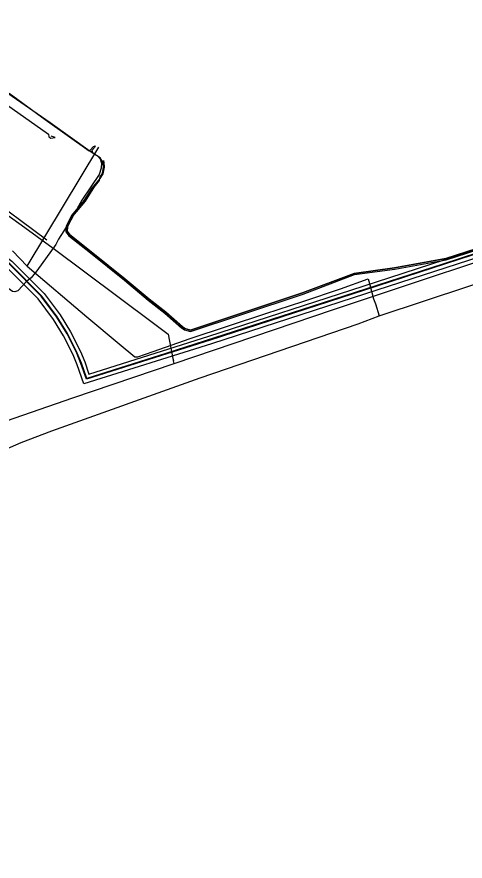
# Model space of a CAD drawing. Extents: x -598233 to -596890, y -1157848 to -1156431.
# Drawn here: x -597477.2 to -597410, y -1156929.9 to -1156803.5 of the extents above; entities that cross this region are included whole.
import ezdxf

# ---------------------------------------------------------------- set-up
doc = ezdxf.new("R2010")
doc.units = 0
for name, color, linetype in [('Vrstva 1', 7, 'Continuous'), ('Vrstva 13', 7, 'Continuous'), ('Vrstva 19', 7, 'Continuous'), ('Vrstva 25', 7, 'Continuous'), ('Vrstva 26', 7, 'Continuous'), ('Vrstva 42', 7, 'Continuous'), ('Vrstva 44', 7, 'Continuous'), ('Vrstva 55', 7, 'Continuous'), ('Vrstva 58', 7, 'Continuous')]:
    doc.layers.add(name, color=color, linetype=linetype)

msp = doc.modelspace()

# ---------------------------------------------------------------- linework, layer by layer
at = {"layer": 'Vrstva 1'}
msp.add_lwpolyline([(-597485.46, -1156829.97), (-597482.27, -1156829.81), (-597472.7, -1156836.88)], dxfattribs=at)
at = {"layer": 'Vrstva 13'}
msp.add_line((-597453.62, -1156855.38), (-597453.72, -1156854.99), dxfattribs=at)
for points in [[(-597453.62, -1156855.38), (-597429.71, -1156847.3), (-597395.5, -1156835.96), (-597394.76, -1156835.7), (-597394.62, -1156835.63), (-597394.48, -1156835.56), (-597389.78, -1156832.21), (-597389.63, -1156832.08), (-597389.5, -1156831.96), (-597383.03, -1156822.99), (-597376.16, -1156813.06), (-597366.27, -1156797.84), (-597359.89, -1156787.52), (-597358.09, -1156784.67), (-597357.63, -1156783.98), (-597357.48, -1156783.86), (-597357.29, -1156783.73), (-597349.49, -1156780.63), (-597346.5, -1156779.44)], [(-597521.27, -1156802.29), (-597517.51, -1156805.05), (-597514.75, -1156807.05), (-597513.83, -1156807.69), (-597508.34, -1156811.69), (-597495.04, -1156821.34), (-597490.79, -1156824.43), (-597488.41, -1156826.18), (-597482.79, -1156830.21), (-597481.39, -1156831.21), (-597476.54, -1156834.64), (-597471.76, -1156838.15), (-597467.02, -1156841.68), (-597456.73, -1156849.38), (-597454.49, -1156851.03), (-597453.8, -1156854.64), (-597453.72, -1156854.99)], [(-597542.83, -1156896.56), (-597538.61, -1156894.41), (-597538.4, -1156894.3), (-597538.21, -1156894.19), (-597527.5, -1156888.55), (-597513.87, -1156881.37), (-597513.26, -1156881.05), (-597485.46, -1156866.4), (-597484.76, -1156866.08), (-597484.59, -1156866.01), (-597484.44, -1156865.95), (-597481.43, -1156864.93), (-597478.72, -1156864.01), (-597468.8, -1156860.52), (-597453.62, -1156855.38)]]:
    msp.add_lwpolyline(points, dxfattribs=at)
at = {"layer": 'Vrstva 19'}
for points in [[(-597475.67, -1156840.81), (-597464.92, -1156823.04)], [(-597477.84, -1156838.54), (-597475.67, -1156840.81), (-597466.71, -1156848.44), (-597461.87, -1156852.45), (-597459.51, -1156854.41), (-597459.07, -1156854.41), (-597456.78, -1156853.59), (-597451.19, -1156851.66), (-597439.88, -1156847.93), (-597434.3, -1156846.12), (-597428.66, -1156844.24), (-597424.54, -1156842.73), (-597424.35, -1156843.44), (-597423.71, -1156845.7), (-597423.41, -1156846.49), (-597422.87, -1156848.29)], [(-597604.52, -1156929.9), (-597589.51, -1156924.13), (-597583.87, -1156921.72), (-597583.52, -1156921.52), (-597578.38, -1156918.96), (-597567.93, -1156912.7), (-597557.6, -1156906.71), (-597549.49, -1156903.16), (-597531.57, -1156893.81), (-597531.39, -1156893.72), (-597530.7, -1156893.37), (-597525.62, -1156890.94), (-597525.12, -1156890.69), (-597524.81, -1156890.54), (-597513.9, -1156885.31), (-597495.98, -1156876.55), (-597481.04, -1156869.19), (-597476.52, -1156867.24), (-597471.95, -1156865.46), (-597449.72, -1156857.53), (-597426.05, -1156849.47), (-597422.87, -1156848.29), (-597402.78, -1156841.65)]]:
    msp.add_lwpolyline(points, dxfattribs=at)
at = {"layer": 'Vrstva 25'}
msp.add_lwpolyline([(-597402.77, -1156837.17), (-597425.1, -1156844.41), (-597448.21, -1156851.89), (-597466.76, -1156857.73), (-597467.58, -1156855.38), (-597468.2, -1156853.88), (-597469.67, -1156850.95), (-597471.21, -1156848.47), (-597473.53, -1156845.34), (-597478.31, -1156840.55), (-597481.61, -1156838.12)], dxfattribs=at)
at = {"layer": 'Vrstva 26'}
for points in [[(-597481.25, -1156837.64), (-597477.92, -1156840.09), (-597473.08, -1156844.95), (-597470.72, -1156848.13), (-597469.14, -1156850.66), (-597467.65, -1156853.63), (-597467.02, -1156855.17), (-597466.38, -1156856.98), (-597448.4, -1156851.32), (-597425.29, -1156843.83), (-597402.97, -1156836.6)], [(-597402.57, -1156837.73), (-597424.92, -1156844.98), (-597448.03, -1156852.46), (-597467.13, -1156858.47), (-597468.14, -1156855.6), (-597468.75, -1156854.12), (-597470.19, -1156851.25), (-597471.71, -1156848.8), (-597473.99, -1156845.74), (-597478.7, -1156841.01), (-597481.96, -1156838.6)]]:
    msp.add_lwpolyline(points, dxfattribs=at)
at = {"layer": 'Vrstva 42'}
for points in [[(-597466.71, -1156857.63), (-597467.51, -1156855.36), (-597468.13, -1156853.85), (-597469.6, -1156850.91), (-597471.15, -1156848.42), (-597473.47, -1156845.3), (-597478.26, -1156840.49), (-597480.79, -1156838.62), (-597482.51, -1156837.5), (-597482.94, -1156837.15), (-597483.35, -1156837.12), (-597483.66, -1156837.34), (-597484.68, -1156838.86), (-597484.75, -1156838.91), (-597484.92, -1156838.91), (-597493.01, -1156832.89), (-597503.05, -1156825.39), (-597516.22, -1156815.61), (-597540.24, -1156797.88), (-597551.7, -1156789.52), (-597576.08, -1156771.63), (-597580.61, -1156768.3), (-597603.52, -1156751.29)], [(-597478.34, -1156814.94), (-597472.97, -1156818.89), (-597466.35, -1156823.55), (-597466.19, -1156823.48), (-597465.68, -1156822.92), (-597465.47, -1156822.84), (-597465.53, -1156823.06), (-597465.94, -1156823.51), (-597465.87, -1156823.83), (-597465.12, -1156824.33), (-597464.69, -1156824.79), (-597464.48, -1156825.41), (-597464.54, -1156826.18), (-597464.85, -1156827.12), (-597467.44, -1156830.93)], [(-597467.44, -1156830.93), (-597469.02, -1156833.73), (-597470.95, -1156836.8), (-597471.34, -1156837.61), (-597474.22, -1156841.51), (-597475.07, -1156842.57), (-597475.68, -1156843.06), (-597477.03, -1156844.51), (-597477.49, -1156844.67), (-597477.83, -1156844.62), (-597484.52, -1156839.95), (-597484.85, -1156839.54), (-597485.41, -1156837.41), (-597485.94, -1156836.82), (-597494.36, -1156830.49), (-597495.66, -1156829.82), (-597496.74, -1156829.43), (-597499.63, -1156829.71), (-597500.4, -1156830.02), (-597502.31, -1156831.71), (-597502.35, -1156832.18), (-597502.28, -1156832.31)], [(-597402.8, -1156837.09), (-597413.35, -1156840.51), (-597434.52, -1156847.37), (-597454.86, -1156853.89), (-597466.71, -1156857.63)]]:
    msp.add_lwpolyline(points, dxfattribs=at)
at = {"layer": 'Vrstva 44'}
for p, q in [((-597464.14, -1156825.38), (-597464.43, -1156824.99)), ((-597464.21, -1156825), (-597464.14, -1156825.38)), ((-597464.14, -1156825.38), (-597464.08, -1156826)), ((-597464.28, -1156827), (-597464.75, -1156827.72)), ((-597464.08, -1156826), (-597464.28, -1156827)), ((-597464.75, -1156827.72), (-597465.3, -1156828.57))]:
    msp.add_line(p, q, dxfattribs=at)
for points in [[(-597465.79, -1156829.26), (-597464.78, -1156827.99), (-597464.7, -1156827.47), (-597464.37, -1156826.96), (-597464.18, -1156826), (-597464.24, -1156825.41), (-597464.43, -1156824.99), (-597464.7, -1156824.63), (-597466.19, -1156823.67), (-597472.2, -1156819.36), (-597478.55, -1156814.99), (-597480.14, -1156813.91), (-597492.36, -1156805.1), (-597493.83, -1156804.15), (-597499.87, -1156799.78)], [(-597408.24, -1156838.21), (-597412.87, -1156839.7), (-597420.58, -1156841.06), (-597426.64, -1156841.91), (-597434.35, -1156844.82), (-597443.52, -1156847.89), (-597451.15, -1156850.41), (-597452, -1156850.17), (-597452.38, -1156849.93), (-597454.86, -1156847.74), (-597457.37, -1156845.78), (-597460.94, -1156842.76), (-597466.04, -1156838.7), (-597469.24, -1156836.16), (-597469.64, -1156835.61), (-597469.62, -1156834.96), (-597468.83, -1156833.34), (-597466.96, -1156831.09), (-597465.79, -1156829.26)]]:
    msp.add_lwpolyline(points, dxfattribs=at)
at = {"layer": 'Vrstva 55'}
msp.add_lwpolyline([(-597492.9, -1156806.65), (-597493.21, -1156806.32), (-597493.25, -1156806.82), (-597492.92, -1156807.02), (-597492.49, -1156806.94), (-597483.36, -1156813.38), (-597480.48, -1156815.41), (-597472.46, -1156821.06), (-597472.41, -1156821.46), (-597472.11, -1156821.68), (-597471.46, -1156821.55), (-597472.05, -1156821.35)], dxfattribs=at)
at = {"layer": 'Vrstva 58'}
for points in [[(-597466.04, -1156838.7), (-597460.94, -1156842.76), (-597457.37, -1156845.78), (-597454.86, -1156847.74), (-597452.38, -1156849.93), (-597452, -1156850.17), (-597451.15, -1156850.41), (-597443.52, -1156847.89), (-597434.35, -1156844.82), (-597426.64, -1156841.91), (-597420.58, -1156841.06), (-597412.87, -1156839.7), (-597408.24, -1156838.21), (-597403.58, -1156836.15), (-597397.62, -1156832.96), (-597391.56, -1156827.12), (-597386.63, -1156821.64), (-597385.47, -1156819.98), (-597383.57, -1156817.68), (-597383.06, -1156816.93)], [(-597385.47, -1156819.98), (-597386.63, -1156821.64), (-597391.56, -1156827.12), (-597397.62, -1156832.96), (-597403.58, -1156836.15), (-597408.24, -1156838.21), (-597412.87, -1156839.7), (-597420.58, -1156841.06), (-597426.64, -1156841.91), (-597434.35, -1156844.82), (-597443.52, -1156847.89), (-597451.15, -1156850.41), (-597452, -1156850.17), (-597452.38, -1156849.93), (-597454.86, -1156847.74), (-597457.37, -1156845.78), (-597460.94, -1156842.76), (-597466.04, -1156838.7)], [(-597464.97, -1156827.97), (-597465.96, -1156829.15), (-597467.12, -1156830.97), (-597469, -1156833.23), (-597469.82, -1156834.91), (-597469.84, -1156835.67), (-597469.39, -1156836.3), (-597466.16, -1156838.86), (-597461.07, -1156842.91), (-597457.5, -1156845.94), (-597454.99, -1156847.89), (-597452.5, -1156850.09), (-597452.08, -1156850.35), (-597451.15, -1156850.62), (-597443.46, -1156848.08), (-597434.28, -1156845.01), (-597426.59, -1156842.1), (-597420.55, -1156841.26), (-597412.82, -1156839.89), (-597408.17, -1156838.4)], [(-597464.97, -1156827.97), (-597465.79, -1156829.26), (-597466.96, -1156831.09), (-597468.83, -1156833.34), (-597469.62, -1156834.96), (-597469.64, -1156835.61), (-597469.24, -1156836.16), (-597466.04, -1156838.7)]]:
    msp.add_lwpolyline(points, dxfattribs=at)

doc.saveas('drawing.dxf')
